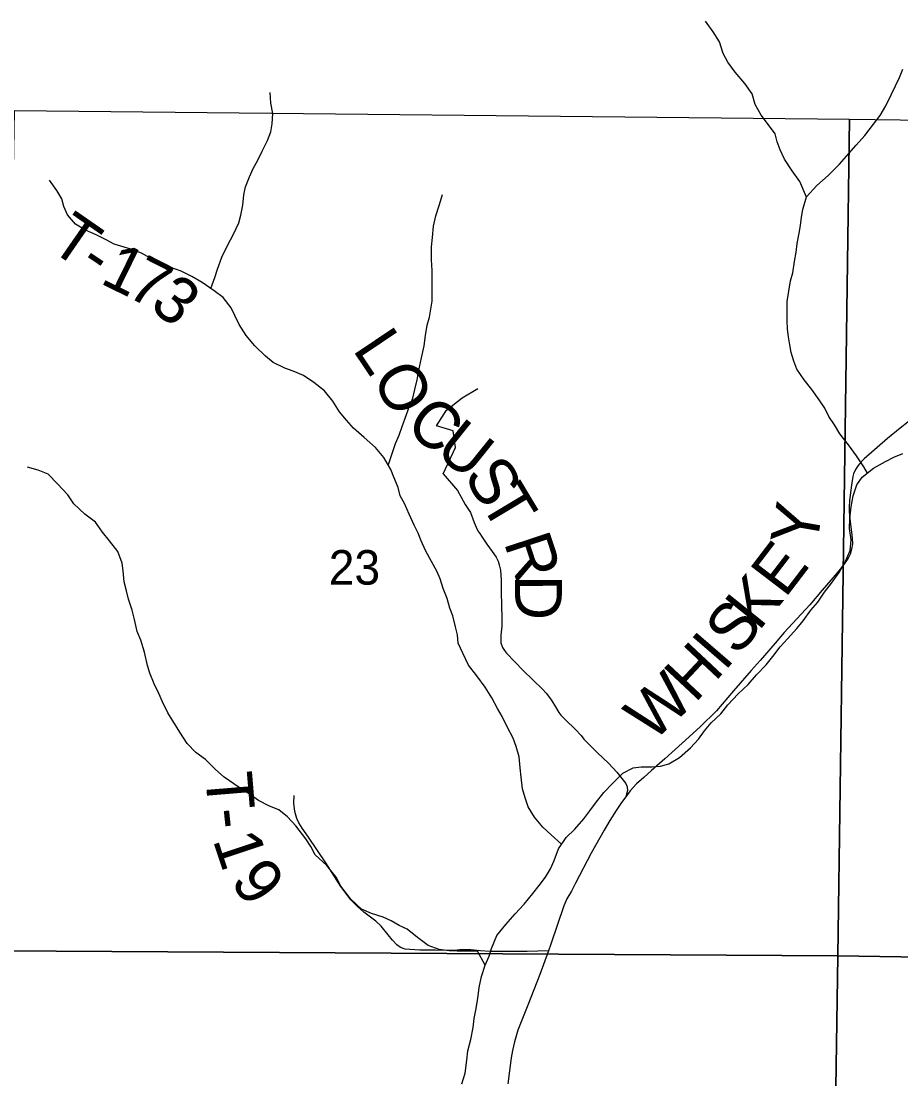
# Model space of a CAD drawing. Extents: x 0 to 191, y 0 to 55.
# Drawn here: x 147.529 to 148.062, y 24.014 to 24.655 of the extents above; entities that cross this region are included whole.
import ezdxf

# ---------------------------------------------------------------- set-up
doc = ezdxf.new("R2010")
doc.units = 0
for name, color, linetype in [('GM_X_Corporation', 7, 'Continuous'), ('GM_X_County_Road', 7, 'Continuous'), ('GM_X_County_Road_Text', 7, 'Continuous'), ('GM_X_Minor_River', 7, 'Continuous'), ('GM_X_Section_Text', 7, 'Continuous'), ('GM_X_Township_Road', 7, 'Continuous'), ('GM_X_Township_Road_Text', 7, 'Continuous')]:
    doc.layers.add(name, color=color, linetype=linetype)

msp = doc.modelspace()

# ---------------------------------------------------------------- linework, layer by layer
at = {"layer": 'GM_X_Corporation'}
for points in [[(147.5247, 24.60121), (148.03126, 24.59594), (148.0241, 24.08841), (147.51587, 24.09158)], [(148.03126, 24.59594), (148.53803, 24.58915), (148.53297, 24.08032), (148.0241, 24.08841)], [(147.51587, 24.09158), (148.0241, 24.08841), (148.01656, 23.58107), (147.51172, 23.5858)], [(148.0241, 24.08841), (148.53297, 24.08032), (148.52633, 23.57659), (148.01656, 23.58107)]]:
    msp.add_lwpolyline(points, close=True, dxfattribs=at)
at = {"layer": 'GM_X_County_Road'}
msp.add_lwpolyline([(148.07122, 24.4158), (148.06205, 24.40852), (148.0544, 24.4022), (148.0401, 24.38992), (148.03836, 24.38802), (148.03642, 24.38587), (148.03493, 24.38347), (148.03377, 24.38083), (148.03332, 24.37909), (148.03266, 24.37541), (148.03187, 24.36958), (148.03125, 24.36433), (148.03104, 24.36069), (148.03104, 24.35805), (148.03142, 24.35338), (148.03253, 24.34548), (148.03282, 24.3418), (148.03299, 24.33833), (148.03253, 24.33519), (148.03162, 24.33213), (148.03047, 24.32969), (148.02865, 24.32704), (148.02575, 24.32316), (148.02261, 24.3194), (148.01472, 24.31018), (148.00711, 24.30137), (147.99165, 24.28451), (147.98607, 24.2781), (147.97697, 24.2676), (147.9716, 24.26156), (147.96081, 24.2492), (147.95048, 24.23713), (147.94072, 24.22738), (147.92968, 24.21746), (147.91914, 24.20795), (147.91112, 24.20088), (147.90641, 24.19666), (147.90211, 24.19282), (147.89822, 24.18848), (147.89548, 24.18486), (147.89292, 24.18139), (147.88965, 24.17653), (147.88593, 24.17047), (147.88233, 24.16468), (147.87442, 24.15082), (147.86508, 24.13264), (147.86257, 24.12778), (147.85984, 24.12314), (147.85798, 24.11888), (147.85007, 24.09547), (147.8487, 24.09153), (147.84335, 24.07707), (147.83615, 24.05856), (147.83004, 24.04333), (147.82796, 24.03635), (147.82681, 24.03111), (147.826, 24.02668), (147.82387, 24.0108)], dxfattribs=at)
at = {"layer": 'GM_X_Minor_River'}
for points in [[(148.00512, 24.54852), (148.00119, 24.55807), (147.99643, 24.56452), (147.99186, 24.57153), (147.98919, 24.57722), (147.98747, 24.58215), (147.98613, 24.58709), (147.98156, 24.59334), (147.97775, 24.59827), (147.97394, 24.60471), (147.97222, 24.61135), (147.96784, 24.61742), (147.96194, 24.62443), (147.95737, 24.63049), (147.9547, 24.6358), (147.95241, 24.64282), (147.9486, 24.64888), (147.94384, 24.65533)], [(148.04209, 24.38127), (148.03996, 24.38514), (148.03558, 24.39177), (148.03063, 24.3984), (148.02549, 24.40503), (148.02206, 24.41053), (148.01882, 24.41565), (148.01634, 24.42058), (148.01291, 24.4257), (148.00834, 24.43195), (148.00377, 24.43783), (147.99939, 24.44427), (147.99748, 24.44921), (147.99595, 24.45433), (147.99499, 24.45908), (147.99422, 24.46382), (147.99364, 24.46857), (147.99344, 24.47389), (147.99341, 24.48529), (147.99546, 24.49783), (147.99678, 24.50278), (147.9979, 24.50962), (147.99883, 24.51513), (147.99958, 24.52045), (148.0007, 24.52673), (148.00145, 24.53148), (148.00219, 24.53642), (148.00294, 24.54117), (148.0052, 24.54878), (148.01144, 24.55564), (148.01826, 24.56174), (148.02526, 24.5686), (148.02942, 24.57337), (148.03528, 24.58022), (148.04058, 24.58594), (148.04588, 24.5928), (148.04985, 24.59813), (148.05325, 24.60403), (148.05646, 24.61069), (148.0591, 24.61602), (148.06155, 24.62116), (148.06363, 24.62629)], [(147.64375, 24.49312), (147.64617, 24.49988), (147.64786, 24.50482), (147.6505, 24.51224), (147.6539, 24.51928), (147.65749, 24.52613), (147.66069, 24.53298), (147.66201, 24.53773), (147.66313, 24.54381), (147.66369, 24.55008), (147.66481, 24.55484), (147.66727, 24.56092), (147.66934, 24.56587), (147.67198, 24.57063), (147.67482, 24.57652), (147.67821, 24.58299), (147.6801, 24.58813), (147.68104, 24.59307), (147.6814, 24.59934), (147.68006, 24.6056), (147.67966, 24.61206)], [(147.85656, 24.15619), (147.85022, 24.16188), (147.84528, 24.16642), (147.84014, 24.17249), (147.83633, 24.17893), (147.83442, 24.18424), (147.83289, 24.18975), (147.83211, 24.19677), (147.83134, 24.20247), (147.83075, 24.20911), (147.82903, 24.21538), (147.82712, 24.2205), (147.82369, 24.22695), (147.82044, 24.23358), (147.81777, 24.23851), (147.81434, 24.24496), (147.81015, 24.2514), (147.8052, 24.25822), (147.80006, 24.26486), (147.79663, 24.27206), (147.79377, 24.27813), (147.79338, 24.28326), (147.79223, 24.288), (147.7905, 24.29465), (147.78878, 24.29939), (147.78706, 24.30527), (147.78477, 24.31134), (147.78285, 24.31704), (147.78095, 24.32178), (147.77771, 24.32765), (147.77408, 24.33429), (147.77141, 24.34017), (147.7695, 24.34491), (147.76722, 24.34965), (147.76416, 24.35629), (147.7613, 24.36274), (147.75863, 24.36748), (147.75748, 24.37242), (147.75481, 24.37868), (147.7529, 24.38342), (147.74871, 24.39062), (147.74376, 24.39668), (147.73672, 24.40293), (147.73026, 24.40842), (147.72607, 24.41334), (147.72189, 24.41846), (147.71769, 24.4249), (147.71275, 24.43115), (147.70628, 24.43626), (147.70001, 24.44042), (147.69374, 24.44305), (147.68862, 24.44494), (147.68159, 24.44833), (147.67683, 24.45211), (147.67037, 24.45836), (147.66523, 24.46461), (147.66104, 24.47144), (147.65837, 24.47674), (147.65608, 24.48149), (147.65132, 24.48774), (147.64581, 24.49171), (147.6384, 24.49681), (147.63232, 24.5004), (147.62567, 24.50361), (147.61883, 24.50605), (147.6137, 24.50812), (147.60857, 24.51077), (147.60173, 24.51454), (147.59528, 24.51699), (147.58503, 24.51999), (147.58028, 24.52263), (147.5742, 24.52584), (147.56774, 24.52867), (147.56166, 24.53226), (147.55671, 24.53794), (147.55461, 24.54287), (147.55327, 24.54762), (147.55041, 24.55254), (147.54584, 24.5588)], [(147.75145, 24.38592), (147.75382, 24.39311), (147.7559, 24.39919), (147.75797, 24.40433), (147.75985, 24.40947), (147.76249, 24.41669), (147.76438, 24.42183), (147.76626, 24.42677), (147.76758, 24.43191), (147.76889, 24.4378), (147.76983, 24.44274), (147.77151, 24.45111), (147.7732, 24.45852), (147.77394, 24.46479), (147.77507, 24.47106), (147.77638, 24.47582), (147.77732, 24.48076), (147.77807, 24.48551), (147.77802, 24.50412), (147.77762, 24.51058), (147.7776, 24.51856), (147.77835, 24.52407), (147.7789, 24.53091), (147.78021, 24.53719), (147.78228, 24.54346), (147.78435, 24.55012)], [(147.81019, 24.08293), (147.81265, 24.08826), (147.81396, 24.09301), (147.81736, 24.10081), (147.82266, 24.10747), (147.82833, 24.11395), (147.83382, 24.11985), (147.83912, 24.12633), (147.8429, 24.13109), (147.84687, 24.13623), (147.84989, 24.14118), (147.85197, 24.14631), (147.85461, 24.15335), (147.85933, 24.1602), (147.86463, 24.16535), (147.87012, 24.17163), (147.87371, 24.17639), (147.87712, 24.18115), (147.88222, 24.18763), (147.88752, 24.19296), (147.89377, 24.19925), (147.90002, 24.2025), (147.90476, 24.20309), (147.9114, 24.20311), (147.91652, 24.20351), (147.92164, 24.20485), (147.92809, 24.20867), (147.93471, 24.21458), (147.93963, 24.21992), (147.94322, 24.22487), (147.94739, 24.22982), (147.95325, 24.23535), (147.95741, 24.24068), (147.96366, 24.24735), (147.96972, 24.25307), (147.97482, 24.25897), (147.98069, 24.26488), (147.98466, 24.27002), (147.9892, 24.27593), (147.99355, 24.28069), (147.99923, 24.28698), (148.0032, 24.29174), (148.00774, 24.29821), (148.01209, 24.30297), (148.01606, 24.30907), (148.02041, 24.31459), (148.02494, 24.32087), (148.02891, 24.32792), (148.03174, 24.33438), (148.03229, 24.34085), (148.03133, 24.34768), (148.0315, 24.35376), (148.03224, 24.36079), (148.03355, 24.36745), (148.03581, 24.3741), (148.03903, 24.37886), (148.04584, 24.38421), (148.05304, 24.38822), (148.05816, 24.39089), (148.06365, 24.39319)], [(147.81019, 24.08293), (147.80562, 24.09128), (147.79917, 24.09125), (147.79329, 24.09142), (147.78835, 24.0916), (147.78228, 24.09234), (147.77563, 24.09479), (147.76917, 24.0997), (147.7629, 24.10462), (147.75796, 24.10688), (147.75321, 24.10971), (147.74827, 24.11198), (147.74124, 24.11423), (147.73516, 24.11687), (147.7287, 24.12293), (147.72261, 24.1307), (147.71975, 24.13619), (147.71404, 24.1432), (147.707, 24.14983), (147.70452, 24.15476), (147.70148, 24.15949), (147.69539, 24.16726), (147.69025, 24.17275), (147.68492, 24.1771), (147.67942, 24.17917), (147.67258, 24.18276), (147.66764, 24.18635), (147.6627, 24.18937), (147.65776, 24.19278), (147.65186, 24.19694), (147.64654, 24.20148), (147.64045, 24.20753), (147.63456, 24.21188), (147.62942, 24.21718), (147.62485, 24.2242), (147.62066, 24.23102), (147.61761, 24.23576), (147.61437, 24.24258), (147.61227, 24.24752), (147.60941, 24.25339), (147.60674, 24.25984), (147.6054, 24.26459), (147.60348, 24.27275), (147.60119, 24.27996), (147.59909, 24.28527), (147.59736, 24.29248), (147.59602, 24.29817), (147.59372, 24.30482), (147.59257, 24.30975), (147.59123, 24.31525), (147.59065, 24.3219), (147.58987, 24.32665), (147.58739, 24.33367), (147.58225, 24.34011), (147.57806, 24.34541), (147.57369, 24.35147), (147.56722, 24.35639), (147.56057, 24.36264), (147.55695, 24.36813), (147.55067, 24.37476), (147.54515, 24.38063), (147.53908, 24.38308), (147.53262, 24.38476)], [(147.79614, 24.01091), (147.79802, 24.01737), (147.79914, 24.02516), (147.7997, 24.03086), (147.80158, 24.03771), (147.80289, 24.04493), (147.80363, 24.05044), (147.80457, 24.05557), (147.80569, 24.0626), (147.80662, 24.06925), (147.80794, 24.0759), (147.81019, 24.08293)]]:
    msp.add_lwpolyline(points, dxfattribs=at)
at = {"layer": 'GM_X_Township_Road'}
for points in [[(147.78469, 24.38078), (147.79222, 24.39684), (147.79072, 24.40687), (147.78068, 24.40988), (147.7867, 24.41942), (147.79624, 24.42694), (147.80577, 24.43246)], [(147.78469, 24.38078), (147.79351, 24.37072), (147.79571, 24.36656), (147.79809, 24.36222), (147.80129, 24.35742), (147.80344, 24.35134), (147.80467, 24.3485), (147.80604, 24.3458), (147.80688, 24.34461)], [(147.80688, 24.34461), (147.80801, 24.34301), (147.81125, 24.33821), (147.81455, 24.33378), (147.81683, 24.3303), (147.81802, 24.32783), (147.8188, 24.32555), (147.81944, 24.32235), (147.8199, 24.31627), (147.8199, 24.30904), (147.82035, 24.29322), (147.82022, 24.28842), (147.81976, 24.28303), (147.81971, 24.27841), (147.82081, 24.27548), (147.82191, 24.27374), (147.82323, 24.2721), (147.83329, 24.26154), (147.845, 24.25024), (147.84728, 24.24782), (147.8493, 24.24517), (147.85062, 24.24306), (147.85295, 24.23954), (147.85487, 24.23616), (147.8562, 24.23447), (147.85903, 24.23154), (147.86493, 24.22578), (147.86836, 24.22221), (147.87001, 24.21979), (147.87371, 24.21618), (147.87842, 24.2117), (147.88501, 24.2053), (147.89008, 24.19981), (147.89319, 24.19601), (147.89561, 24.19295), (147.8963, 24.19094), (147.89657, 24.18884), (147.89548, 24.18486)], [(147.8487, 24.09153), (147.83577, 24.09115), (147.82359, 24.09104), (147.81317, 24.0911), (147.80744, 24.09152), (147.80156, 24.09203), (147.79493, 24.09214), (147.79165, 24.09169), (147.78819, 24.09163), (147.78015, 24.09191), (147.77058, 24.09197), (147.76447, 24.09231), (147.76169, 24.09259), (147.75886, 24.09356), (147.7566, 24.0952), (147.75388, 24.09797), (147.75133, 24.10114), (147.74708, 24.10652), (147.74386, 24.10952), (147.73984, 24.11247), (147.7365, 24.11502), (147.73287, 24.11819), (147.72879, 24.12243), (147.72257, 24.13053), (147.71345, 24.14497), (147.70309, 24.16043), (147.69912, 24.16586), (147.69714, 24.16915), (147.6959, 24.17181), (147.69476, 24.17594), (147.69403, 24.18115), (147.69431, 24.18579)]]:
    msp.add_lwpolyline(points, dxfattribs=at)

# ---------------------------------------------------------------- texts
at = {"layer": 'GM_X_County_Road_Text'}
for s, rotation, p in [('Y', 80.26043, (148.01103, 24.3354)), ('E', 52.60316, (147.99219, 24.30492)), ('K', 51.3297, (147.97615, 24.28486)), ('S', 49.67381, (147.96317, 24.26956)), ('H', 46.88483, (147.93746, 24.24134)), ('I', 49.2491, (147.95541, 24.26054)), ('W', 42.63213, (147.91161, 24.21743))]:
    msp.add_text(s, height=0.02841, rotation=rotation, dxfattribs=at).set_placement(p)
at = {"layer": 'GM_X_Section_Text'}
msp.add_text('23', height=0.020928, rotation=0.00001, dxfattribs=at).set_placement((147.71532, 24.31361))
at = {"layer": 'GM_X_Township_Road_Text'}
for s, rotation, p in [('T', 325.26745, (147.54469, 24.51767)), ('1', 333.82166, (147.57582, 24.49673)), ('-', 326.15416, (147.56255, 24.5053)), ('7', 332.97415, (147.59143, 24.48905)), ('3', 320.77943, (147.60568, 24.48197)), ('L', 303.86599, (147.72939, 24.45624)), ('O', 299.19366, (147.74091, 24.43912)), ('C', 320.92806, (147.76063, 24.40834)), ('U', 321.19049, (147.77886, 24.39354)), ('S', 301.61404, (147.79665, 24.37979)), ('T', 301.00639, (147.80666, 24.36354)), ('R', 288.22391, (147.82139, 24.33933)), ('D', 270.16029, (147.82831, 24.31949)), ('T', 274.685, (147.64032, 24.19894)), ('-', 276.20263, (147.64214, 24.17694)), ('1', 288.42139, (147.6448, 24.1589)), ('9', 306.92169, (147.65496, 24.13348))]:
    msp.add_text(s, height=0.02841, rotation=rotation, dxfattribs=at).set_placement(p)

doc.saveas('drawing.dxf')
